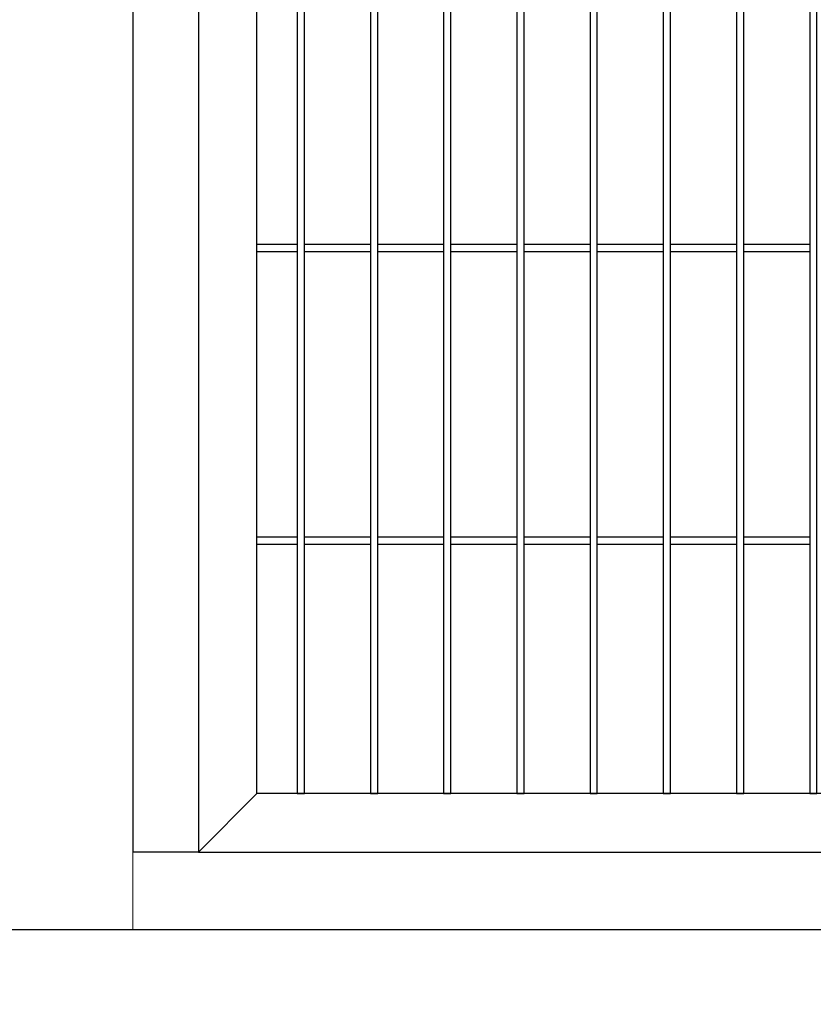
# Model space of a CAD drawing. Header units: inches. Extents: x 43593 to 117387, y -66787 to -26237.
# Tile 263 of 340: x 50234 to 50342, y -27853 to -27719. Entities that reach past the tile are written whole.
import ezdxf

# ---------------------------------------------------------------- set-up
doc = ezdxf.new("R2010")
doc.units = ezdxf.units.IN
doc.header["$MEASUREMENT"] = 0
doc.layers.get('0').update_dxf_attribs({"lineweight": 0})
doc.layers.get('Defpoints').update_dxf_attribs({"lineweight": 0})
doc.layers.add('--ogr.-panele', color=252, linetype='Continuous', lineweight=0)
doc.layers.add('AW OGRODZENIA', color=253, linetype='Continuous')
doc.layers.add('AW WYMIAR', color=134, linetype='Continuous')
doc.styles.add('1-200', font='arial.ttf', dxfattribs={"width": 0.75, "height": 35})
doc.dimstyles.new('1-2001-2', dxfattribs={"dimtxt": 35, "dimasz": 10, "dimexe": 15, "dimexo": 10, "dimgap": 0.09, "dimtad": 0, "dimlfac": 0.5, "dimdsep": 46, "dimtxsty": '1-200', "dimblk": 'OBLIQUE', "dimcen": 0.09, "dimadec": 0, "dimazin": 0, "dimtfac": 1, "dimtdec": 4, "dimtix": 1, "dimtofl": 0, "dimtmove": 0, "dimatfit": 3, "dimldrblk": 'OBLIQUE', "dimfxl": 15, "dimfxlon": 1, "dimtvp": 0.7, "dimtolj": 1, "dimtzin": 0, "dimarcsym": 0})

# ---------------------------------------------------------------- blocks, each defined once
blk = doc.blocks.new('_OBLIQUE')
at = {"color": 0, "linetype": 'ByBlock', "lineweight": -2}
for p, q in [((-0.5, -0.5), (0.5, 0.5)), ((0, 0), (0, 0))]:
    blk.add_line(p, q, dxfattribs=at)
blk = doc.blocks.new('*D2352')
at = {"color": 0, "linetype": 'Continuous', "lineweight": -2, "ltscale": 12}
for p, q in [((50249.34, -27890.59), (50249.34, -27920.59)), ((50449.34, -27890.59), (50449.34, -27920.59)), ((50249.34, -27905.59), (50449.34, -27905.59))]:
    blk.add_line(p, q, dxfattribs=at)
at = {"layer": 'Defpoints', "color": 0}
for p in [(50249.34, -27720.95), (50449.34, -27816.4), (50449.34, -27905.59)]:
    blk.add_point(p, dxfattribs=at)
at = {"color": 0, "lineweight": -2, "xscale": 10, "yscale": 10, "zscale": 10, "rotation": 180}
blk.add_blockref('_OBLIQUE', (50249.34, -27905.59), dxfattribs=at)
at = {"color": 0, "lineweight": -2, "xscale": 10, "yscale": 10, "zscale": 10}
blk.add_blockref('_OBLIQUE', (50449.34, -27905.59), dxfattribs=at)
at = {"color": 0, "linetype": 'Continuous', "ltscale": 8, "insert": (50349.34, -27880.57), "char_height": 35, "attachment_point": 5, "style": '1-200'}
blk.add_mtext('\\A1;100', dxfattribs=at)

msp = doc.modelspace()

# ---------------------------------------------------------------- linework, layer by layer
at = {"layer": '--ogr.-panele', "color": 0}
msp.add_line((50249.337, -27843.161), (50249.337, -27536.148), dxfattribs=at)
at = {"color": 3, "linetype": 'Continuous', "lineweight": 30}
msp.add_line((50125.449, -27843.161), (50566.163, -27843.161), dxfattribs=at)
at = {"layer": 'AW OGRODZENIA'}
for p, q in [((50258.267, -27542.587), (50258.267, -27832.587)), ((50266.267, -27824.587), (50266.267, -27550.587)), ((50266.267, -27749.508), (50271.775, -27749.508)), ((50266.267, -27749.508), (50271.775, -27749.508)), ((50266.267, -27749.508), (50271.775, -27749.508)), ((50266.267, -27749.508), (50271.775, -27749.508)), ((50266.267, -27749.508), (50271.775, -27749.508)), ((50266.267, -27749.508), (50271.775, -27749.508)), ((50266.267, -27749.508), (50271.775, -27749.508)), ((50266.267, -27749.508), (50271.775, -27749.508)), ((50266.267, -27749.508), (50271.775, -27749.508)), ((50266.267, -27749.508), (50271.775, -27749.508)), ((50266.267, -27749.508), (50271.775, -27749.508)), ((50266.267, -27749.508), (50271.775, -27749.508)), ((50266.267, -27749.508), (50271.775, -27749.508)), ((50266.267, -27749.508), (50271.775, -27749.508)), ((50266.267, -27749.508), (50271.775, -27749.508)), ((50266.267, -27749.508), (50271.775, -27749.508)), ((50266.267, -27749.508), (50271.775, -27749.508)), ((50266.267, -27749.508), (50271.775, -27749.508)), ((50266.267, -27749.508), (50271.775, -27749.508)), ((50266.267, -27749.508), (50271.775, -27749.508)), ((50266.267, -27749.508), (50271.775, -27749.508)), ((50266.267, -27749.508), (50271.775, -27749.508)), ((50266.267, -27749.508), (50271.775, -27749.508)), ((50266.267, -27749.508), (50271.775, -27749.508)), ((50266.267, -27749.508), (50271.775, -27749.508)), ((50272.767, -27749.508), (50281.775, -27749.508)), ((50272.767, -27749.508), (50281.775, -27749.508)), ((50272.767, -27749.508), (50281.775, -27749.508)), ((50272.767, -27749.508), (50281.775, -27749.508)), ((50272.767, -27749.508), (50281.775, -27749.508)), ((50272.767, -27749.508), (50281.775, -27749.508)), ((50272.767, -27749.508), (50281.775, -27749.508)), ((50272.767, -27749.508), (50281.775, -27749.508)), ((50272.767, -27749.508), (50281.775, -27749.508)), ((50272.767, -27749.508), (50281.775, -27749.508)), ((50272.767, -27749.508), (50281.775, -27749.508)), ((50272.767, -27749.508), (50281.775, -27749.508)), ((50272.767, -27749.508), (50281.775, -27749.508)), ((50272.767, -27749.508), (50281.775, -27749.508)), ((50272.767, -27749.508), (50281.775, -27749.508)), ((50272.767, -27749.508), (50281.775, -27749.508)), ((50272.767, -27749.508), (50281.775, -27749.508)), ((50272.767, -27749.508), (50281.775, -27749.508)), ((50272.767, -27749.508), (50281.775, -27749.508)), ((50272.767, -27749.508), (50281.775, -27749.508)), ((50272.767, -27749.508), (50281.775, -27749.508)), ((50272.767, -27749.508), (50281.775, -27749.508)), ((50272.767, -27749.508), (50281.775, -27749.508)), ((50272.767, -27749.508), (50281.775, -27749.508)), ((50272.767, -27749.508), (50281.775, -27749.508)), ((50282.767, -27749.508), (50291.775, -27749.508)), ((50282.767, -27749.508), (50291.775, -27749.508)), ((50282.767, -27749.508), (50291.775, -27749.508)), ((50282.767, -27749.508), (50291.775, -27749.508)), ((50282.767, -27749.508), (50291.775, -27749.508)), ((50282.767, -27749.508), (50291.775, -27749.508)), ((50282.767, -27749.508), (50291.775, -27749.508)), ((50282.767, -27749.508), (50291.775, -27749.508)), ((50282.767, -27749.508), (50291.775, -27749.508)), ((50282.767, -27749.508), (50291.775, -27749.508)), ((50282.767, -27749.508), (50291.775, -27749.508)), ((50282.767, -27749.508), (50291.775, -27749.508)), ((50282.767, -27749.508), (50291.775, -27749.508)), ((50282.767, -27749.508), (50291.775, -27749.508)), ((50282.767, -27749.508), (50291.775, -27749.508)), ((50282.767, -27749.508), (50291.775, -27749.508)), ((50282.767, -27749.508), (50291.775, -27749.508)), ((50282.767, -27749.508), (50291.775, -27749.508)), ((50282.767, -27749.508), (50291.775, -27749.508)), ((50282.767, -27749.508), (50291.775, -27749.508)), ((50282.767, -27749.508), (50291.775, -27749.508)), ((50282.767, -27749.508), (50291.775, -27749.508)), ((50282.767, -27749.508), (50291.775, -27749.508)), ((50282.767, -27749.508), (50291.775, -27749.508)), ((50282.767, -27749.508), (50291.775, -27749.508)), ((50292.767, -27749.508), (50301.775, -27749.508)), ((50292.767, -27749.508), (50301.775, -27749.508)), ((50292.767, -27749.508), (50301.775, -27749.508)), ((50292.767, -27749.508), (50301.775, -27749.508)), ((50292.767, -27749.508), (50301.775, -27749.508)), ((50292.767, -27749.508), (50301.775, -27749.508)), ((50292.767, -27749.508), (50301.775, -27749.508)), ((50292.767, -27749.508), (50301.775, -27749.508)), ((50292.767, -27749.508), (50301.775, -27749.508)), ((50292.767, -27749.508), (50301.775, -27749.508)), ((50292.767, -27749.508), (50301.775, -27749.508)), ((50292.767, -27749.508), (50301.775, -27749.508)), ((50292.767, -27749.508), (50301.775, -27749.508)), ((50292.767, -27749.508), (50301.775, -27749.508)), ((50292.767, -27749.508), (50301.775, -27749.508)), ((50292.767, -27749.508), (50301.775, -27749.508)), ((50292.767, -27749.508), (50301.775, -27749.508)), ((50292.767, -27749.508), (50301.775, -27749.508)), ((50292.767, -27749.508), (50301.775, -27749.508)), ((50292.767, -27749.508), (50301.775, -27749.508)), ((50292.767, -27749.508), (50301.775, -27749.508)), ((50292.767, -27749.508), (50301.775, -27749.508)), ((50292.767, -27749.508), (50301.775, -27749.508)), ((50292.767, -27749.508), (50301.775, -27749.508)), ((50292.767, -27749.508), (50301.775, -27749.508)), ((50302.767, -27749.508), (50311.775, -27749.508)), ((50302.767, -27749.508), (50311.775, -27749.508)), ((50302.767, -27749.508), (50311.775, -27749.508)), ((50302.767, -27749.508), (50311.775, -27749.508)), ((50302.767, -27749.508), (50311.775, -27749.508)), ((50302.767, -27749.508), (50311.775, -27749.508)), ((50302.767, -27749.508), (50311.775, -27749.508)), ((50302.767, -27749.508), (50311.775, -27749.508)), ((50302.767, -27749.508), (50311.775, -27749.508)), ((50302.767, -27749.508), (50311.775, -27749.508)), ((50302.767, -27749.508), (50311.775, -27749.508)), ((50302.767, -27749.508), (50311.775, -27749.508)), ((50302.767, -27749.508), (50311.775, -27749.508)), ((50302.767, -27749.508), (50311.775, -27749.508)), ((50302.767, -27749.508), (50311.775, -27749.508)), ((50302.767, -27749.508), (50311.775, -27749.508)), ((50302.767, -27749.508), (50311.775, -27749.508)), ((50302.767, -27749.508), (50311.775, -27749.508)), ((50302.767, -27749.508), (50311.775, -27749.508)), ((50302.767, -27749.508), (50311.775, -27749.508)), ((50302.767, -27749.508), (50311.775, -27749.508)), ((50302.767, -27749.508), (50311.775, -27749.508)), ((50302.767, -27749.508), (50311.775, -27749.508)), ((50302.767, -27749.508), (50311.775, -27749.508)), ((50302.767, -27749.508), (50311.775, -27749.508)), ((50312.767, -27749.508), (50321.775, -27749.508)), ((50312.767, -27749.508), (50321.775, -27749.508)), ((50312.767, -27749.508), (50321.775, -27749.508)), ((50312.767, -27749.508), (50321.775, -27749.508)), ((50312.767, -27749.508), (50321.775, -27749.508)), ((50312.767, -27749.508), (50321.775, -27749.508)), ((50312.767, -27749.508), (50321.775, -27749.508)), ((50312.767, -27749.508), (50321.775, -27749.508)), ((50312.767, -27749.508), (50321.775, -27749.508)), ((50312.767, -27749.508), (50321.775, -27749.508)), ((50312.767, -27749.508), (50321.775, -27749.508)), ((50312.767, -27749.508), (50321.775, -27749.508)), ((50312.767, -27749.508), (50321.775, -27749.508)), ((50312.767, -27749.508), (50321.775, -27749.508)), ((50312.767, -27749.508), (50321.775, -27749.508)), ((50312.767, -27749.508), (50321.775, -27749.508)), ((50312.767, -27749.508), (50321.775, -27749.508)), ((50312.767, -27749.508), (50321.775, -27749.508)), ((50312.767, -27749.508), (50321.775, -27749.508)), ((50312.767, -27749.508), (50321.775, -27749.508)), ((50312.767, -27749.508), (50321.775, -27749.508)), ((50312.767, -27749.508), (50321.775, -27749.508)), ((50312.767, -27749.508), (50321.775, -27749.508)), ((50312.767, -27749.508), (50321.775, -27749.508)), ((50312.767, -27749.508), (50321.775, -27749.508)), ((50322.767, -27749.508), (50331.775, -27749.508)), ((50322.767, -27749.508), (50331.775, -27749.508)), ((50322.767, -27749.508), (50331.775, -27749.508)), ((50322.767, -27749.508), (50331.775, -27749.508)), ((50322.767, -27749.508), (50331.775, -27749.508)), ((50322.767, -27749.508), (50331.775, -27749.508)), ((50322.767, -27749.508), (50331.775, -27749.508)), ((50322.767, -27749.508), (50331.775, -27749.508)), ((50322.767, -27749.508), (50331.775, -27749.508)), ((50322.767, -27749.508), (50331.775, -27749.508)), ((50322.767, -27749.508), (50331.775, -27749.508)), ((50322.767, -27749.508), (50331.775, -27749.508)), ((50322.767, -27749.508), (50331.775, -27749.508)), ((50322.767, -27749.508), (50331.775, -27749.508)), ((50322.767, -27749.508), (50331.775, -27749.508)), ((50322.767, -27749.508), (50331.775, -27749.508)), ((50322.767, -27749.508), (50331.775, -27749.508)), ((50322.767, -27749.508), (50331.775, -27749.508)), ((50322.767, -27749.508), (50331.775, -27749.508)), ((50322.767, -27749.508), (50331.775, -27749.508)), ((50322.767, -27749.508), (50331.775, -27749.508)), ((50322.767, -27749.508), (50331.775, -27749.508)), ((50322.767, -27749.508), (50331.775, -27749.508)), ((50322.767, -27749.508), (50331.775, -27749.508)), ((50322.767, -27749.508), (50331.775, -27749.508)), ((50332.767, -27749.508), (50341.775, -27749.508)), ((50332.767, -27749.508), (50341.775, -27749.508)), ((50332.767, -27749.508), (50341.775, -27749.508)), ((50332.767, -27749.508), (50341.775, -27749.508)), ((50332.767, -27749.508), (50341.775, -27749.508)), ((50332.767, -27749.508), (50341.775, -27749.508)), ((50332.767, -27749.508), (50341.775, -27749.508)), ((50332.767, -27749.508), (50341.775, -27749.508)), ((50332.767, -27749.508), (50341.775, -27749.508)), ((50332.767, -27749.508), (50341.775, -27749.508)), ((50332.767, -27749.508), (50341.775, -27749.508)), ((50332.767, -27749.508), (50341.775, -27749.508)), ((50332.767, -27749.508), (50341.775, -27749.508)), ((50332.767, -27749.508), (50341.775, -27749.508)), ((50332.767, -27749.508), (50341.775, -27749.508)), ((50332.767, -27749.508), (50341.775, -27749.508)), ((50332.767, -27749.508), (50341.775, -27749.508)), ((50332.767, -27749.508), (50341.775, -27749.508)), ((50332.767, -27749.508), (50341.775, -27749.508)), ((50332.767, -27749.508), (50341.775, -27749.508)), ((50332.767, -27749.508), (50341.775, -27749.508)), ((50332.767, -27749.508), (50341.775, -27749.508)), ((50332.767, -27749.508), (50341.775, -27749.508)), ((50332.767, -27749.508), (50341.775, -27749.508)), ((50332.767, -27749.508), (50341.775, -27749.508)), ((50266.267, -27750.508), (50271.775, -27750.508)), ((50266.267, -27750.508), (50271.775, -27750.508)), ((50266.267, -27750.508), (50271.775, -27750.508)), ((50266.267, -27750.508), (50271.775, -27750.508)), ((50266.267, -27750.508), (50271.775, -27750.508)), ((50266.267, -27750.508), (50271.775, -27750.508)), ((50266.267, -27750.508), (50271.775, -27750.508)), ((50266.267, -27750.508), (50271.775, -27750.508)), ((50266.267, -27750.508), (50271.775, -27750.508)), ((50266.267, -27750.508), (50271.775, -27750.508)), ((50266.267, -27750.508), (50271.775, -27750.508)), ((50266.267, -27750.508), (50271.775, -27750.508)), ((50266.267, -27750.508), (50271.775, -27750.508)), ((50266.267, -27750.508), (50271.775, -27750.508)), ((50266.267, -27750.508), (50271.775, -27750.508)), ((50266.267, -27750.508), (50271.775, -27750.508)), ((50266.267, -27750.508), (50271.775, -27750.508)), ((50266.267, -27750.508), (50271.775, -27750.508)), ((50266.267, -27750.508), (50271.775, -27750.508)), ((50266.267, -27750.508), (50271.775, -27750.508)), ((50266.267, -27750.508), (50271.775, -27750.508)), ((50266.267, -27750.508), (50271.775, -27750.508)), ((50266.267, -27750.508), (50271.775, -27750.508)), ((50266.267, -27750.508), (50271.775, -27750.508)), ((50266.267, -27750.508), (50271.775, -27750.508)), ((50272.767, -27750.508), (50281.775, -27750.508)), ((50272.767, -27750.508), (50281.775, -27750.508)), ((50272.767, -27750.508), (50281.775, -27750.508)), ((50272.767, -27750.508), (50281.775, -27750.508)), ((50272.767, -27750.508), (50281.775, -27750.508)), ((50272.767, -27750.508), (50281.775, -27750.508)), ((50272.767, -27750.508), (50281.775, -27750.508)), ((50272.767, -27750.508), (50281.775, -27750.508)), ((50272.767, -27750.508), (50281.775, -27750.508)), ((50272.767, -27750.508), (50281.775, -27750.508)), ((50272.767, -27750.508), (50281.775, -27750.508)), ((50272.767, -27750.508), (50281.775, -27750.508)), ((50272.767, -27750.508), (50281.775, -27750.508)), ((50272.767, -27750.508), (50281.775, -27750.508)), ((50272.767, -27750.508), (50281.775, -27750.508)), ((50272.767, -27750.508), (50281.775, -27750.508)), ((50272.767, -27750.508), (50281.775, -27750.508)), ((50272.767, -27750.508), (50281.775, -27750.508)), ((50272.767, -27750.508), (50281.775, -27750.508)), ((50272.767, -27750.508), (50281.775, -27750.508)), ((50272.767, -27750.508), (50281.775, -27750.508)), ((50272.767, -27750.508), (50281.775, -27750.508)), ((50272.767, -27750.508), (50281.775, -27750.508)), ((50272.767, -27750.508), (50281.775, -27750.508)), ((50272.767, -27750.508), (50281.775, -27750.508)), ((50282.767, -27750.508), (50291.775, -27750.508)), ((50282.767, -27750.508), (50291.775, -27750.508)), ((50282.767, -27750.508), (50291.775, -27750.508)), ((50282.767, -27750.508), (50291.775, -27750.508)), ((50282.767, -27750.508), (50291.775, -27750.508)), ((50282.767, -27750.508), (50291.775, -27750.508)), ((50282.767, -27750.508), (50291.775, -27750.508)), ((50282.767, -27750.508), (50291.775, -27750.508)), ((50282.767, -27750.508), (50291.775, -27750.508)), ((50282.767, -27750.508), (50291.775, -27750.508)), ((50282.767, -27750.508), (50291.775, -27750.508)), ((50282.767, -27750.508), (50291.775, -27750.508)), ((50282.767, -27750.508), (50291.775, -27750.508)), ((50282.767, -27750.508), (50291.775, -27750.508)), ((50282.767, -27750.508), (50291.775, -27750.508)), ((50282.767, -27750.508), (50291.775, -27750.508)), ((50282.767, -27750.508), (50291.775, -27750.508)), ((50282.767, -27750.508), (50291.775, -27750.508)), ((50282.767, -27750.508), (50291.775, -27750.508)), ((50282.767, -27750.508), (50291.775, -27750.508)), ((50282.767, -27750.508), (50291.775, -27750.508)), ((50282.767, -27750.508), (50291.775, -27750.508)), ((50282.767, -27750.508), (50291.775, -27750.508)), ((50282.767, -27750.508), (50291.775, -27750.508)), ((50282.767, -27750.508), (50291.775, -27750.508)), ((50292.767, -27750.508), (50301.775, -27750.508)), ((50292.767, -27750.508), (50301.775, -27750.508)), ((50292.767, -27750.508), (50301.775, -27750.508)), ((50292.767, -27750.508), (50301.775, -27750.508)), ((50292.767, -27750.508), (50301.775, -27750.508)), ((50292.767, -27750.508), (50301.775, -27750.508)), ((50292.767, -27750.508), (50301.775, -27750.508)), ((50292.767, -27750.508), (50301.775, -27750.508)), ((50292.767, -27750.508), (50301.775, -27750.508)), ((50292.767, -27750.508), (50301.775, -27750.508)), ((50292.767, -27750.508), (50301.775, -27750.508)), ((50292.767, -27750.508), (50301.775, -27750.508)), ((50292.767, -27750.508), (50301.775, -27750.508)), ((50292.767, -27750.508), (50301.775, -27750.508)), ((50292.767, -27750.508), (50301.775, -27750.508)), ((50292.767, -27750.508), (50301.775, -27750.508)), ((50292.767, -27750.508), (50301.775, -27750.508)), ((50292.767, -27750.508), (50301.775, -27750.508)), ((50292.767, -27750.508), (50301.775, -27750.508)), ((50292.767, -27750.508), (50301.775, -27750.508)), ((50292.767, -27750.508), (50301.775, -27750.508)), ((50292.767, -27750.508), (50301.775, -27750.508)), ((50292.767, -27750.508), (50301.775, -27750.508)), ((50292.767, -27750.508), (50301.775, -27750.508)), ((50292.767, -27750.508), (50301.775, -27750.508)), ((50302.767, -27750.508), (50311.775, -27750.508)), ((50302.767, -27750.508), (50311.775, -27750.508)), ((50302.767, -27750.508), (50311.775, -27750.508)), ((50302.767, -27750.508), (50311.775, -27750.508)), ((50302.767, -27750.508), (50311.775, -27750.508)), ((50302.767, -27750.508), (50311.775, -27750.508)), ((50302.767, -27750.508), (50311.775, -27750.508)), ((50302.767, -27750.508), (50311.775, -27750.508)), ((50302.767, -27750.508), (50311.775, -27750.508)), ((50302.767, -27750.508), (50311.775, -27750.508)), ((50302.767, -27750.508), (50311.775, -27750.508)), ((50302.767, -27750.508), (50311.775, -27750.508)), ((50302.767, -27750.508), (50311.775, -27750.508)), ((50302.767, -27750.508), (50311.775, -27750.508)), ((50302.767, -27750.508), (50311.775, -27750.508)), ((50302.767, -27750.508), (50311.775, -27750.508)), ((50302.767, -27750.508), (50311.775, -27750.508)), ((50302.767, -27750.508), (50311.775, -27750.508)), ((50302.767, -27750.508), (50311.775, -27750.508)), ((50302.767, -27750.508), (50311.775, -27750.508)), ((50302.767, -27750.508), (50311.775, -27750.508)), ((50302.767, -27750.508), (50311.775, -27750.508)), ((50302.767, -27750.508), (50311.775, -27750.508)), ((50302.767, -27750.508), (50311.775, -27750.508)), ((50302.767, -27750.508), (50311.775, -27750.508)), ((50312.767, -27750.508), (50321.775, -27750.508)), ((50312.767, -27750.508), (50321.775, -27750.508)), ((50312.767, -27750.508), (50321.775, -27750.508)), ((50312.767, -27750.508), (50321.775, -27750.508)), ((50312.767, -27750.508), (50321.775, -27750.508)), ((50312.767, -27750.508), (50321.775, -27750.508)), ((50312.767, -27750.508), (50321.775, -27750.508)), ((50312.767, -27750.508), (50321.775, -27750.508)), ((50312.767, -27750.508), (50321.775, -27750.508)), ((50312.767, -27750.508), (50321.775, -27750.508)), ((50312.767, -27750.508), (50321.775, -27750.508)), ((50312.767, -27750.508), (50321.775, -27750.508)), ((50312.767, -27750.508), (50321.775, -27750.508)), ((50312.767, -27750.508), (50321.775, -27750.508)), ((50312.767, -27750.508), (50321.775, -27750.508)), ((50312.767, -27750.508), (50321.775, -27750.508)), ((50312.767, -27750.508), (50321.775, -27750.508)), ((50312.767, -27750.508), (50321.775, -27750.508)), ((50312.767, -27750.508), (50321.775, -27750.508)), ((50312.767, -27750.508), (50321.775, -27750.508)), ((50312.767, -27750.508), (50321.775, -27750.508)), ((50312.767, -27750.508), (50321.775, -27750.508)), ((50312.767, -27750.508), (50321.775, -27750.508)), ((50312.767, -27750.508), (50321.775, -27750.508)), ((50312.767, -27750.508), (50321.775, -27750.508)), ((50322.767, -27750.508), (50331.775, -27750.508)), ((50322.767, -27750.508), (50331.775, -27750.508)), ((50322.767, -27750.508), (50331.775, -27750.508)), ((50322.767, -27750.508), (50331.775, -27750.508)), ((50322.767, -27750.508), (50331.775, -27750.508)), ((50322.767, -27750.508), (50331.775, -27750.508)), ((50322.767, -27750.508), (50331.775, -27750.508)), ((50322.767, -27750.508), (50331.775, -27750.508)), ((50322.767, -27750.508), (50331.775, -27750.508)), ((50322.767, -27750.508), (50331.775, -27750.508)), ((50322.767, -27750.508), (50331.775, -27750.508)), ((50322.767, -27750.508), (50331.775, -27750.508)), ((50322.767, -27750.508), (50331.775, -27750.508)), ((50322.767, -27750.508), (50331.775, -27750.508)), ((50322.767, -27750.508), (50331.775, -27750.508)), ((50322.767, -27750.508), (50331.775, -27750.508)), ((50322.767, -27750.508), (50331.775, -27750.508)), ((50322.767, -27750.508), (50331.775, -27750.508)), ((50322.767, -27750.508), (50331.775, -27750.508)), ((50322.767, -27750.508), (50331.775, -27750.508)), ((50322.767, -27750.508), (50331.775, -27750.508)), ((50322.767, -27750.508), (50331.775, -27750.508)), ((50322.767, -27750.508), (50331.775, -27750.508)), ((50322.767, -27750.508), (50331.775, -27750.508)), ((50322.767, -27750.508), (50331.775, -27750.508)), ((50332.767, -27750.508), (50341.775, -27750.508)), ((50332.767, -27750.508), (50341.775, -27750.508)), ((50332.767, -27750.508), (50341.775, -27750.508)), ((50332.767, -27750.508), (50341.775, -27750.508)), ((50332.767, -27750.508), (50341.775, -27750.508)), ((50332.767, -27750.508), (50341.775, -27750.508)), ((50332.767, -27750.508), (50341.775, -27750.508)), ((50332.767, -27750.508), (50341.775, -27750.508)), ((50332.767, -27750.508), (50341.775, -27750.508)), ((50332.767, -27750.508), (50341.775, -27750.508)), ((50332.767, -27750.508), (50341.775, -27750.508)), ((50332.767, -27750.508), (50341.775, -27750.508)), ((50332.767, -27750.508), (50341.775, -27750.508)), ((50332.767, -27750.508), (50341.775, -27750.508)), ((50332.767, -27750.508), (50341.775, -27750.508)), ((50332.767, -27750.508), (50341.775, -27750.508)), ((50332.767, -27750.508), (50341.775, -27750.508)), ((50332.767, -27750.508), (50341.775, -27750.508)), ((50332.767, -27750.508), (50341.775, -27750.508)), ((50332.767, -27750.508), (50341.775, -27750.508)), ((50332.767, -27750.508), (50341.775, -27750.508)), ((50332.767, -27750.508), (50341.775, -27750.508)), ((50332.767, -27750.508), (50341.775, -27750.508)), ((50332.767, -27750.508), (50341.775, -27750.508)), ((50332.767, -27750.508), (50341.775, -27750.508)), ((50266.267, -27789.508), (50271.775, -27789.508)), ((50266.267, -27789.508), (50271.775, -27789.508)), ((50266.267, -27789.508), (50271.775, -27789.508)), ((50266.267, -27789.508), (50271.775, -27789.508)), ((50266.267, -27789.508), (50271.775, -27789.508)), ((50266.267, -27789.508), (50271.775, -27789.508)), ((50266.267, -27789.508), (50271.775, -27789.508)), ((50266.267, -27789.508), (50271.775, -27789.508)), ((50266.267, -27789.508), (50271.775, -27789.508)), ((50266.267, -27789.508), (50271.775, -27789.508)), ((50266.267, -27789.508), (50271.775, -27789.508)), ((50266.267, -27789.508), (50271.775, -27789.508)), ((50266.267, -27789.508), (50271.775, -27789.508)), ((50266.267, -27789.508), (50271.775, -27789.508)), ((50266.267, -27789.508), (50271.775, -27789.508)), ((50266.267, -27789.508), (50271.775, -27789.508)), ((50266.267, -27789.508), (50271.775, -27789.508)), ((50266.267, -27789.508), (50271.775, -27789.508)), ((50266.267, -27789.508), (50271.775, -27789.508)), ((50266.267, -27789.508), (50271.775, -27789.508)), ((50266.267, -27789.508), (50271.775, -27789.508)), ((50266.267, -27789.508), (50271.775, -27789.508)), ((50266.267, -27789.508), (50271.775, -27789.508)), ((50266.267, -27789.508), (50271.775, -27789.508)), ((50266.267, -27789.508), (50271.775, -27789.508)), ((50272.767, -27789.508), (50281.775, -27789.508)), ((50272.767, -27789.508), (50281.775, -27789.508)), ((50272.767, -27789.508), (50281.775, -27789.508)), ((50272.767, -27789.508), (50281.775, -27789.508)), ((50272.767, -27789.508), (50281.775, -27789.508)), ((50272.767, -27789.508), (50281.775, -27789.508)), ((50272.767, -27789.508), (50281.775, -27789.508)), ((50272.767, -27789.508), (50281.775, -27789.508)), ((50272.767, -27789.508), (50281.775, -27789.508)), ((50272.767, -27789.508), (50281.775, -27789.508)), ((50272.767, -27789.508), (50281.775, -27789.508)), ((50272.767, -27789.508), (50281.775, -27789.508)), ((50272.767, -27789.508), (50281.775, -27789.508)), ((50272.767, -27789.508), (50281.775, -27789.508)), ((50272.767, -27789.508), (50281.775, -27789.508)), ((50272.767, -27789.508), (50281.775, -27789.508)), ((50272.767, -27789.508), (50281.775, -27789.508)), ((50272.767, -27789.508), (50281.775, -27789.508)), ((50272.767, -27789.508), (50281.775, -27789.508)), ((50272.767, -27789.508), (50281.775, -27789.508)), ((50272.767, -27789.508), (50281.775, -27789.508)), ((50272.767, -27789.508), (50281.775, -27789.508)), ((50272.767, -27789.508), (50281.775, -27789.508)), ((50272.767, -27789.508), (50281.775, -27789.508)), ((50272.767, -27789.508), (50281.775, -27789.508)), ((50282.767, -27789.508), (50291.775, -27789.508)), ((50282.767, -27789.508), (50291.775, -27789.508)), ((50282.767, -27789.508), (50291.775, -27789.508)), ((50282.767, -27789.508), (50291.775, -27789.508)), ((50282.767, -27789.508), (50291.775, -27789.508)), ((50282.767, -27789.508), (50291.775, -27789.508)), ((50282.767, -27789.508), (50291.775, -27789.508)), ((50282.767, -27789.508), (50291.775, -27789.508)), ((50282.767, -27789.508), (50291.775, -27789.508)), ((50282.767, -27789.508), (50291.775, -27789.508)), ((50282.767, -27789.508), (50291.775, -27789.508)), ((50282.767, -27789.508), (50291.775, -27789.508)), ((50282.767, -27789.508), (50291.775, -27789.508)), ((50282.767, -27789.508), (50291.775, -27789.508)), ((50282.767, -27789.508), (50291.775, -27789.508)), ((50282.767, -27789.508), (50291.775, -27789.508)), ((50282.767, -27789.508), (50291.775, -27789.508)), ((50282.767, -27789.508), (50291.775, -27789.508)), ((50282.767, -27789.508), (50291.775, -27789.508)), ((50282.767, -27789.508), (50291.775, -27789.508)), ((50282.767, -27789.508), (50291.775, -27789.508)), ((50282.767, -27789.508), (50291.775, -27789.508)), ((50282.767, -27789.508), (50291.775, -27789.508)), ((50282.767, -27789.508), (50291.775, -27789.508)), ((50282.767, -27789.508), (50291.775, -27789.508)), ((50292.767, -27789.508), (50301.775, -27789.508)), ((50292.767, -27789.508), (50301.775, -27789.508)), ((50292.767, -27789.508), (50301.775, -27789.508)), ((50292.767, -27789.508), (50301.775, -27789.508)), ((50292.767, -27789.508), (50301.775, -27789.508)), ((50292.767, -27789.508), (50301.775, -27789.508)), ((50292.767, -27789.508), (50301.775, -27789.508)), ((50292.767, -27789.508), (50301.775, -27789.508)), ((50292.767, -27789.508), (50301.775, -27789.508)), ((50292.767, -27789.508), (50301.775, -27789.508)), ((50292.767, -27789.508), (50301.775, -27789.508)), ((50292.767, -27789.508), (50301.775, -27789.508)), ((50292.767, -27789.508), (50301.775, -27789.508)), ((50292.767, -27789.508), (50301.775, -27789.508)), ((50292.767, -27789.508), (50301.775, -27789.508)), ((50292.767, -27789.508), (50301.775, -27789.508)), ((50292.767, -27789.508), (50301.775, -27789.508)), ((50292.767, -27789.508), (50301.775, -27789.508)), ((50292.767, -27789.508), (50301.775, -27789.508)), ((50292.767, -27789.508), (50301.775, -27789.508)), ((50292.767, -27789.508), (50301.775, -27789.508)), ((50292.767, -27789.508), (50301.775, -27789.508)), ((50292.767, -27789.508), (50301.775, -27789.508)), ((50292.767, -27789.508), (50301.775, -27789.508)), ((50292.767, -27789.508), (50301.775, -27789.508)), ((50302.767, -27789.508), (50311.775, -27789.508)), ((50302.767, -27789.508), (50311.775, -27789.508)), ((50302.767, -27789.508), (50311.775, -27789.508)), ((50302.767, -27789.508), (50311.775, -27789.508)), ((50302.767, -27789.508), (50311.775, -27789.508)), ((50302.767, -27789.508), (50311.775, -27789.508)), ((50302.767, -27789.508), (50311.775, -27789.508)), ((50302.767, -27789.508), (50311.775, -27789.508)), ((50302.767, -27789.508), (50311.775, -27789.508)), ((50302.767, -27789.508), (50311.775, -27789.508)), ((50302.767, -27789.508), (50311.775, -27789.508)), ((50302.767, -27789.508), (50311.775, -27789.508)), ((50302.767, -27789.508), (50311.775, -27789.508)), ((50302.767, -27789.508), (50311.775, -27789.508)), ((50302.767, -27789.508), (50311.775, -27789.508)), ((50302.767, -27789.508), (50311.775, -27789.508)), ((50302.767, -27789.508), (50311.775, -27789.508)), ((50302.767, -27789.508), (50311.775, -27789.508)), ((50302.767, -27789.508), (50311.775, -27789.508)), ((50302.767, -27789.508), (50311.775, -27789.508)), ((50302.767, -27789.508), (50311.775, -27789.508)), ((50302.767, -27789.508), (50311.775, -27789.508)), ((50302.767, -27789.508), (50311.775, -27789.508)), ((50302.767, -27789.508), (50311.775, -27789.508)), ((50302.767, -27789.508), (50311.775, -27789.508)), ((50312.767, -27789.508), (50321.775, -27789.508)), ((50312.767, -27789.508), (50321.775, -27789.508)), ((50312.767, -27789.508), (50321.775, -27789.508)), ((50312.767, -27789.508), (50321.775, -27789.508)), ((50312.767, -27789.508), (50321.775, -27789.508)), ((50312.767, -27789.508), (50321.775, -27789.508)), ((50312.767, -27789.508), (50321.775, -27789.508)), ((50312.767, -27789.508), (50321.775, -27789.508)), ((50312.767, -27789.508), (50321.775, -27789.508)), ((50312.767, -27789.508), (50321.775, -27789.508)), ((50312.767, -27789.508), (50321.775, -27789.508)), ((50312.767, -27789.508), (50321.775, -27789.508)), ((50312.767, -27789.508), (50321.775, -27789.508)), ((50312.767, -27789.508), (50321.775, -27789.508)), ((50312.767, -27789.508), (50321.775, -27789.508)), ((50312.767, -27789.508), (50321.775, -27789.508)), ((50312.767, -27789.508), (50321.775, -27789.508)), ((50312.767, -27789.508), (50321.775, -27789.508)), ((50312.767, -27789.508), (50321.775, -27789.508)), ((50312.767, -27789.508), (50321.775, -27789.508)), ((50312.767, -27789.508), (50321.775, -27789.508)), ((50312.767, -27789.508), (50321.775, -27789.508)), ((50312.767, -27789.508), (50321.775, -27789.508)), ((50312.767, -27789.508), (50321.775, -27789.508)), ((50312.767, -27789.508), (50321.775, -27789.508)), ((50322.767, -27789.508), (50331.775, -27789.508)), ((50322.767, -27789.508), (50331.775, -27789.508)), ((50322.767, -27789.508), (50331.775, -27789.508)), ((50322.767, -27789.508), (50331.775, -27789.508)), ((50322.767, -27789.508), (50331.775, -27789.508)), ((50322.767, -27789.508), (50331.775, -27789.508)), ((50322.767, -27789.508), (50331.775, -27789.508)), ((50322.767, -27789.508), (50331.775, -27789.508)), ((50322.767, -27789.508), (50331.775, -27789.508)), ((50322.767, -27789.508), (50331.775, -27789.508)), ((50322.767, -27789.508), (50331.775, -27789.508)), ((50322.767, -27789.508), (50331.775, -27789.508)), ((50322.767, -27789.508), (50331.775, -27789.508)), ((50322.767, -27789.508), (50331.775, -27789.508)), ((50322.767, -27789.508), (50331.775, -27789.508)), ((50322.767, -27789.508), (50331.775, -27789.508)), ((50322.767, -27789.508), (50331.775, -27789.508)), ((50322.767, -27789.508), (50331.775, -27789.508)), ((50322.767, -27789.508), (50331.775, -27789.508)), ((50322.767, -27789.508), (50331.775, -27789.508)), ((50322.767, -27789.508), (50331.775, -27789.508)), ((50322.767, -27789.508), (50331.775, -27789.508)), ((50322.767, -27789.508), (50331.775, -27789.508)), ((50322.767, -27789.508), (50331.775, -27789.508)), ((50322.767, -27789.508), (50331.775, -27789.508)), ((50332.767, -27789.508), (50341.775, -27789.508)), ((50332.767, -27789.508), (50341.775, -27789.508)), ((50332.767, -27789.508), (50341.775, -27789.508)), ((50332.767, -27789.508), (50341.775, -27789.508)), ((50332.767, -27789.508), (50341.775, -27789.508)), ((50332.767, -27789.508), (50341.775, -27789.508)), ((50332.767, -27789.508), (50341.775, -27789.508)), ((50332.767, -27789.508), (50341.775, -27789.508)), ((50332.767, -27789.508), (50341.775, -27789.508)), ((50332.767, -27789.508), (50341.775, -27789.508)), ((50332.767, -27789.508), (50341.775, -27789.508)), ((50332.767, -27789.508), (50341.775, -27789.508)), ((50332.767, -27789.508), (50341.775, -27789.508)), ((50332.767, -27789.508), (50341.775, -27789.508)), ((50332.767, -27789.508), (50341.775, -27789.508)), ((50332.767, -27789.508), (50341.775, -27789.508)), ((50332.767, -27789.508), (50341.775, -27789.508)), ((50332.767, -27789.508), (50341.775, -27789.508)), ((50332.767, -27789.508), (50341.775, -27789.508)), ((50332.767, -27789.508), (50341.775, -27789.508)), ((50332.767, -27789.508), (50341.775, -27789.508)), ((50332.767, -27789.508), (50341.775, -27789.508)), ((50332.767, -27789.508), (50341.775, -27789.508)), ((50332.767, -27789.508), (50341.775, -27789.508)), ((50332.767, -27789.508), (50341.775, -27789.508)), ((50266.267, -27790.508), (50271.775, -27790.508)), ((50266.267, -27790.508), (50271.775, -27790.508)), ((50266.267, -27790.508), (50271.775, -27790.508)), ((50266.267, -27790.508), (50271.775, -27790.508)), ((50266.267, -27790.508), (50271.775, -27790.508)), ((50266.267, -27790.508), (50271.775, -27790.508)), ((50266.267, -27790.508), (50271.775, -27790.508)), ((50266.267, -27790.508), (50271.775, -27790.508)), ((50266.267, -27790.508), (50271.775, -27790.508)), ((50266.267, -27790.508), (50271.775, -27790.508)), ((50266.267, -27790.508), (50271.775, -27790.508)), ((50266.267, -27790.508), (50271.775, -27790.508)), ((50266.267, -27790.508), (50271.775, -27790.508)), ((50266.267, -27790.508), (50271.775, -27790.508)), ((50266.267, -27790.508), (50271.775, -27790.508)), ((50266.267, -27790.508), (50271.775, -27790.508)), ((50266.267, -27790.508), (50271.775, -27790.508)), ((50266.267, -27790.508), (50271.775, -27790.508)), ((50266.267, -27790.508), (50271.775, -27790.508)), ((50266.267, -27790.508), (50271.775, -27790.508)), ((50266.267, -27790.508), (50271.775, -27790.508)), ((50266.267, -27790.508), (50271.775, -27790.508)), ((50266.267, -27790.508), (50271.775, -27790.508)), ((50266.267, -27790.508), (50271.775, -27790.508)), ((50266.267, -27790.508), (50271.775, -27790.508)), ((50272.767, -27790.508), (50281.775, -27790.508)), ((50272.767, -27790.508), (50281.775, -27790.508)), ((50272.767, -27790.508), (50281.775, -27790.508)), ((50272.767, -27790.508), (50281.775, -27790.508)), ((50272.767, -27790.508), (50281.775, -27790.508)), ((50272.767, -27790.508), (50281.775, -27790.508)), ((50272.767, -27790.508), (50281.775, -27790.508)), ((50272.767, -27790.508), (50281.775, -27790.508)), ((50272.767, -27790.508), (50281.775, -27790.508)), ((50272.767, -27790.508), (50281.775, -27790.508)), ((50272.767, -27790.508), (50281.775, -27790.508)), ((50272.767, -27790.508), (50281.775, -27790.508)), ((50272.767, -27790.508), (50281.775, -27790.508)), ((50272.767, -27790.508), (50281.775, -27790.508)), ((50272.767, -27790.508), (50281.775, -27790.508)), ((50272.767, -27790.508), (50281.775, -27790.508)), ((50272.767, -27790.508), (50281.775, -27790.508)), ((50272.767, -27790.508), (50281.775, -27790.508)), ((50272.767, -27790.508), (50281.775, -27790.508)), ((50272.767, -27790.508), (50281.775, -27790.508)), ((50272.767, -27790.508), (50281.775, -27790.508)), ((50272.767, -27790.508), (50281.775, -27790.508)), ((50272.767, -27790.508), (50281.775, -27790.508)), ((50272.767, -27790.508), (50281.775, -27790.508)), ((50272.767, -27790.508), (50281.775, -27790.508)), ((50282.767, -27790.508), (50291.775, -27790.508)), ((50282.767, -27790.508), (50291.775, -27790.508)), ((50282.767, -27790.508), (50291.775, -27790.508)), ((50282.767, -27790.508), (50291.775, -27790.508)), ((50282.767, -27790.508), (50291.775, -27790.508)), ((50282.767, -27790.508), (50291.775, -27790.508)), ((50282.767, -27790.508), (50291.775, -27790.508)), ((50282.767, -27790.508), (50291.775, -27790.508)), ((50282.767, -27790.508), (50291.775, -27790.508)), ((50282.767, -27790.508), (50291.775, -27790.508)), ((50282.767, -27790.508), (50291.775, -27790.508)), ((50282.767, -27790.508), (50291.775, -27790.508)), ((50282.767, -27790.508), (50291.775, -27790.508)), ((50282.767, -27790.508), (50291.775, -27790.508)), ((50282.767, -27790.508), (50291.775, -27790.508)), ((50282.767, -27790.508), (50291.775, -27790.508)), ((50282.767, -27790.508), (50291.775, -27790.508)), ((50282.767, -27790.508), (50291.775, -27790.508)), ((50282.767, -27790.508), (50291.775, -27790.508)), ((50282.767, -27790.508), (50291.775, -27790.508)), ((50282.767, -27790.508), (50291.775, -27790.508)), ((50282.767, -27790.508), (50291.775, -27790.508)), ((50282.767, -27790.508), (50291.775, -27790.508)), ((50282.767, -27790.508), (50291.775, -27790.508)), ((50282.767, -27790.508), (50291.775, -27790.508)), ((50292.767, -27790.508), (50301.775, -27790.508)), ((50292.767, -27790.508), (50301.775, -27790.508)), ((50292.767, -27790.508), (50301.775, -27790.508)), ((50292.767, -27790.508), (50301.775, -27790.508)), ((50292.767, -27790.508), (50301.775, -27790.508)), ((50292.767, -27790.508), (50301.775, -27790.508)), ((50292.767, -27790.508), (50301.775, -27790.508)), ((50292.767, -27790.508), (50301.775, -27790.508)), ((50292.767, -27790.508), (50301.775, -27790.508)), ((50292.767, -27790.508), (50301.775, -27790.508)), ((50292.767, -27790.508), (50301.775, -27790.508)), ((50292.767, -27790.508), (50301.775, -27790.508)), ((50292.767, -27790.508), (50301.775, -27790.508)), ((50292.767, -27790.508), (50301.775, -27790.508)), ((50292.767, -27790.508), (50301.775, -27790.508)), ((50292.767, -27790.508), (50301.775, -27790.508)), ((50292.767, -27790.508), (50301.775, -27790.508)), ((50292.767, -27790.508), (50301.775, -27790.508)), ((50292.767, -27790.508), (50301.775, -27790.508)), ((50292.767, -27790.508), (50301.775, -27790.508)), ((50292.767, -27790.508), (50301.775, -27790.508)), ((50292.767, -27790.508), (50301.775, -27790.508)), ((50292.767, -27790.508), (50301.775, -27790.508)), ((50292.767, -27790.508), (50301.775, -27790.508)), ((50292.767, -27790.508), (50301.775, -27790.508)), ((50302.767, -27790.508), (50311.775, -27790.508)), ((50302.767, -27790.508), (50311.775, -27790.508)), ((50302.767, -27790.508), (50311.775, -27790.508)), ((50302.767, -27790.508), (50311.775, -27790.508)), ((50302.767, -27790.508), (50311.775, -27790.508)), ((50302.767, -27790.508), (50311.775, -27790.508)), ((50302.767, -27790.508), (50311.775, -27790.508)), ((50302.767, -27790.508), (50311.775, -27790.508)), ((50302.767, -27790.508), (50311.775, -27790.508)), ((50302.767, -27790.508), (50311.775, -27790.508)), ((50302.767, -27790.508), (50311.775, -27790.508)), ((50302.767, -27790.508), (50311.775, -27790.508)), ((50302.767, -27790.508), (50311.775, -27790.508)), ((50302.767, -27790.508), (50311.775, -27790.508)), ((50302.767, -27790.508), (50311.775, -27790.508)), ((50302.767, -27790.508), (50311.775, -27790.508)), ((50302.767, -27790.508), (50311.775, -27790.508)), ((50302.767, -27790.508), (50311.775, -27790.508)), ((50302.767, -27790.508), (50311.775, -27790.508)), ((50302.767, -27790.508), (50311.775, -27790.508)), ((50302.767, -27790.508), (50311.775, -27790.508)), ((50302.767, -27790.508), (50311.775, -27790.508)), ((50302.767, -27790.508), (50311.775, -27790.508)), ((50302.767, -27790.508), (50311.775, -27790.508)), ((50302.767, -27790.508), (50311.775, -27790.508)), ((50312.767, -27790.508), (50321.775, -27790.508)), ((50312.767, -27790.508), (50321.775, -27790.508)), ((50312.767, -27790.508), (50321.775, -27790.508)), ((50312.767, -27790.508), (50321.775, -27790.508)), ((50312.767, -27790.508), (50321.775, -27790.508)), ((50312.767, -27790.508), (50321.775, -27790.508)), ((50312.767, -27790.508), (50321.775, -27790.508)), ((50312.767, -27790.508), (50321.775, -27790.508)), ((50312.767, -27790.508), (50321.775, -27790.508)), ((50312.767, -27790.508), (50321.775, -27790.508)), ((50312.767, -27790.508), (50321.775, -27790.508)), ((50312.767, -27790.508), (50321.775, -27790.508)), ((50312.767, -27790.508), (50321.775, -27790.508)), ((50312.767, -27790.508), (50321.775, -27790.508)), ((50312.767, -27790.508), (50321.775, -27790.508)), ((50312.767, -27790.508), (50321.775, -27790.508)), ((50312.767, -27790.508), (50321.775, -27790.508)), ((50312.767, -27790.508), (50321.775, -27790.508)), ((50312.767, -27790.508), (50321.775, -27790.508)), ((50312.767, -27790.508), (50321.775, -27790.508)), ((50312.767, -27790.508), (50321.775, -27790.508)), ((50312.767, -27790.508), (50321.775, -27790.508)), ((50312.767, -27790.508), (50321.775, -27790.508)), ((50312.767, -27790.508), (50321.775, -27790.508)), ((50312.767, -27790.508), (50321.775, -27790.508)), ((50322.767, -27790.508), (50331.775, -27790.508)), ((50322.767, -27790.508), (50331.775, -27790.508)), ((50322.767, -27790.508), (50331.775, -27790.508)), ((50322.767, -27790.508), (50331.775, -27790.508)), ((50322.767, -27790.508), (50331.775, -27790.508)), ((50322.767, -27790.508), (50331.775, -27790.508)), ((50322.767, -27790.508), (50331.775, -27790.508)), ((50322.767, -27790.508), (50331.775, -27790.508)), ((50322.767, -27790.508), (50331.775, -27790.508)), ((50322.767, -27790.508), (50331.775, -27790.508)), ((50322.767, -27790.508), (50331.775, -27790.508)), ((50322.767, -27790.508), (50331.775, -27790.508)), ((50322.767, -27790.508), (50331.775, -27790.508)), ((50322.767, -27790.508), (50331.775, -27790.508)), ((50322.767, -27790.508), (50331.775, -27790.508)), ((50322.767, -27790.508), (50331.775, -27790.508)), ((50322.767, -27790.508), (50331.775, -27790.508)), ((50322.767, -27790.508), (50331.775, -27790.508)), ((50322.767, -27790.508), (50331.775, -27790.508)), ((50322.767, -27790.508), (50331.775, -27790.508)), ((50322.767, -27790.508), (50331.775, -27790.508)), ((50322.767, -27790.508), (50331.775, -27790.508)), ((50322.767, -27790.508), (50331.775, -27790.508)), ((50322.767, -27790.508), (50331.775, -27790.508)), ((50322.767, -27790.508), (50331.775, -27790.508)), ((50332.767, -27790.508), (50341.775, -27790.508)), ((50332.767, -27790.508), (50341.775, -27790.508)), ((50332.767, -27790.508), (50341.775, -27790.508)), ((50332.767, -27790.508), (50341.775, -27790.508)), ((50332.767, -27790.508), (50341.775, -27790.508)), ((50332.767, -27790.508), (50341.775, -27790.508)), ((50332.767, -27790.508), (50341.775, -27790.508)), ((50332.767, -27790.508), (50341.775, -27790.508)), ((50332.767, -27790.508), (50341.775, -27790.508)), ((50332.767, -27790.508), (50341.775, -27790.508)), ((50332.767, -27790.508), (50341.775, -27790.508)), ((50332.767, -27790.508), (50341.775, -27790.508)), ((50332.767, -27790.508), (50341.775, -27790.508)), ((50332.767, -27790.508), (50341.775, -27790.508)), ((50332.767, -27790.508), (50341.775, -27790.508)), ((50332.767, -27790.508), (50341.775, -27790.508)), ((50332.767, -27790.508), (50341.775, -27790.508)), ((50332.767, -27790.508), (50341.775, -27790.508)), ((50332.767, -27790.508), (50341.775, -27790.508)), ((50332.767, -27790.508), (50341.775, -27790.508)), ((50332.767, -27790.508), (50341.775, -27790.508)), ((50332.767, -27790.508), (50341.775, -27790.508)), ((50332.767, -27790.508), (50341.775, -27790.508)), ((50332.767, -27790.508), (50341.775, -27790.508)), ((50332.767, -27790.508), (50341.775, -27790.508)), ((50258.267, -27832.587), (50266.267, -27824.587)), ((50428.267, -27824.587), (50266.267, -27824.587)), ((50258.267, -27832.587), (50436.267, -27832.587))]:
    msp.add_line(p, q, dxfattribs=at)
for points in [[(50292.767, -27550.587), (50291.775, -27550.587), (50291.775, -27824.587), (50292.767, -27824.587)], [(50302.767, -27550.587), (50301.775, -27550.587), (50301.775, -27824.587), (50302.767, -27824.587)], [(50312.767, -27550.587), (50311.775, -27550.587), (50311.775, -27824.587), (50312.767, -27824.587)], [(50322.767, -27550.587), (50321.775, -27550.587), (50321.775, -27824.587), (50322.767, -27824.587)], [(50332.767, -27550.587), (50331.775, -27550.587), (50331.775, -27824.587), (50332.767, -27824.587)], [(50342.767, -27550.587), (50341.775, -27550.587), (50341.775, -27824.587), (50342.767, -27824.587)]]:
    msp.add_lwpolyline(points, close=True, dxfattribs=at)
for points in [[(50271.775, -27645.304), (50271.775, -27824.587), (50272.767, -27824.587), (50272.767, -27645.263)], [(50281.775, -27644.895), (50281.775, -27824.587), (50282.767, -27824.587), (50282.767, -27644.846)]]:
    msp.add_lwpolyline(points, dxfattribs=at)
at = {"layer": 'AW WYMIAR'}
for p in [(50249.337, -27696.522), (50258.267, -27832.587)]:
    msp.add_line(p, (50249.337, -27832.587), dxfattribs=at)

# ---------------------------------------------------------------- dimensions: what is measured, and where the dimension line sits
at = {"linetype": 'Continuous', "ltscale": 12}
dim = msp.add_linear_dim(base=(50449.337, -27905.587), p1=(50249.337, -27720.946), p2=(50449.337, -27816.398), dimstyle='1-2001-2', override={"dimtxt": 35}, dxfattribs=at)
dim.commit()
dim.dimension.update_dxf_attribs({"geometry": '*D2352', "text_midpoint": (50349.337, -27880.572)})

doc.saveas('drawing.dxf')
